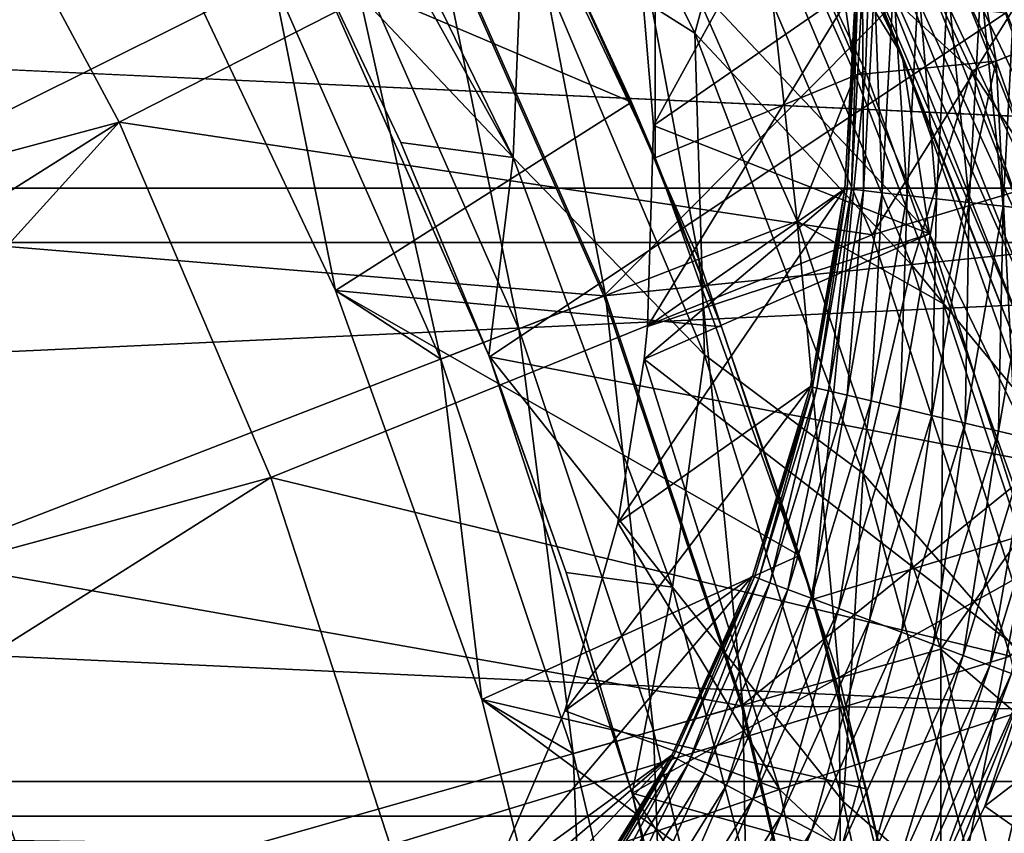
# Model space of a CAD drawing. Header units: metres. Extents: x -22 to 22, y 0 to 204.
# Tile 472 of 497: x 12.46 to 15.7, y 185.46 to 188.14. Entities that reach past the tile are written whole.
import ezdxf

# ---------------------------------------------------------------- set-up
doc = ezdxf.new("R2010")
doc.units = ezdxf.units.M
doc.layers.add('solid_002_SW0002', color=7, linetype='CONTINUOUS')
doc.layers.add('solid_002_SW0002_01', color=7, linetype='CONTINUOUS')

msp = doc.modelspace()

# ---------------------------------------------------------------- linework, layer by layer
at = {"layer": 'solid_002_SW0002'}
for points in [[(19.582014, 189.245132, 0.72), (-19.582014, 189.245132, 0.72), (-20.197836, 187.408127, 0.72)], [(20.197836, 187.408127, 0.72), (-20.197836, 187.408127, 0.72), (-20.64257, 185.517471, 0.72)], [(20.64257, 185.517471, 0.72), (-20.64257, 185.517471, 0.72), (-20.910084, 183.59819, 0.72)]]:
    msp.add_3dface(points, dxfattribs=at)
at = {"layer": 'solid_002_SW0002_01'}
for points in [[(15.519185, 195.807602, 3), (15.244352, 187.972931, 3), (14.550926, 189.439209, 3)], [(15.519185, 195.807602, 3), (15.788919, 186.450745, 3), (15.244352, 187.972931, 3)], [(15.519185, 195.807602, 3), (16.758736, 194.314255, 3), (15.788919, 186.450745, 3)], [(15.380466, 189.683975, 21.167551), (14.99297, 189.481827, 21.04146), (15.674764, 188.006012, 21.04146)], [(15.380466, 189.683975, 21.167551), (15.674764, 188.006012, 21.04146), (16.079882, 188.170029, 21.167551)], [(15.276875, 189.629944, 175.240677), (15.971581, 188.126175, 175.240677), (14.916926, 189.442154, 175.342468)], [(16.331102, 188.271729, 175.083359), (15.971581, 188.126175, 175.240677), (15.276875, 189.629944, 175.240677)], [(16.590961, 189.552444, 257.816467), (14.689139, 188.775665, 259.092072), (15.266788, 187.433105, 259.092072)], [(17.234081, 188.026871, 257.816467), (16.590961, 189.552444, 257.816467), (15.266788, 187.433105, 259.092072)], [(14.667142, 189.499756, 236.741272), (15.364945, 188.024368, 236.741272), (14.8279, 188.897644, 244.240387)], [(15.140775, 188.574554, 236.632004), (15.364945, 188.024368, 236.741272), (14.667142, 189.499756, 236.741272)], [(-20.874525, 187.587189), (-20.239058, 189.486969), (20.874525, 187.587189)], [(-20.239058, 189.486969), (20.239056, 189.486969), (20.874525, 187.587189)], [(14.682648, 188.098724, 175.42923), (13.989964, 189.490601, 175.42923), (14.836931, 188.668839, 175.386765)], [(14.114415, 188.457733, 175.52829), (13.989964, 189.490601, 175.42923), (14.682648, 188.098724, 175.42923)], [(14.882951, 188.699112, 20.98312), (15.210417, 187.960358, 20.98312), (14.99297, 189.481827, 21.04146)], [(15.210417, 187.960358, 20.98312), (15.674764, 188.006012, 21.04146), (14.99297, 189.481827, 21.04146)], [(14.550926, 189.439209, 3), (14.550973, 187.687576, 3.75), (13.890083, 189.084824, 3.75)], [(14.550926, 189.439209, 3), (15.244352, 187.972931, 3), (14.550973, 187.687576, 3.75)], [(14.916926, 189.442154, 175.342468), (15.595263, 187.973816, 175.342468), (14.836931, 188.668839, 175.386765)], [(15.971581, 188.126175, 175.240677), (15.595263, 187.973816, 175.342468), (14.916926, 189.442154, 175.342468)], [(19.582014, 189.245132, 0.72), (-20.197836, 187.408127, 0.72), (20.197836, 187.408127, 0.72)], [(13.890083, 189.084824, 3.75), (14.550973, 187.687576, 3.75), (14.139654, 188.597076, 20)], [(14.083097, 187.688049, 175.681656), (13.421022, 188.876831, 175.727737), (13.424472, 189.042313, 175.681473)], [(14.114415, 188.457733, 175.52829), (14.083097, 187.688049, 175.681656), (13.424472, 189.042313, 175.681473)], [(16.184284, 189.051117, 255.044388), (14.382766, 187.231918, 256.18338), (13.807301, 188.535217, 256.18338)], [(16.184284, 189.051117, 255.044388), (16.813572, 187.479233, 255.044388), (14.382766, 187.231918, 256.18338)], [(12.785727, 187.805145, 260.218903), (12.182962, 188.927261, 260.218903), (10.722565, 187.25209, 261.144012)], [(14.689139, 188.775665, 259.092072), (12.182962, 188.927261, 260.218903), (12.785727, 187.805145, 260.218903)], [(15.170482, 188.934158, 247.175156), (14.490376, 188.463257, 244.842087), (14.546313, 187.793793, 245.098511)], [(15.170482, 188.934158, 247.175156), (14.546313, 187.793793, 245.098511), (15.212379, 188.255569, 247.3983)], [(14.083097, 187.688049, 175.681656), (13.388182, 188.424362, 175.885101), (13.421022, 188.876831, 175.727737)], [(14.490376, 188.463257, 244.842087), (14.8279, 188.897644, 244.240387), (15.455816, 187.436478, 244.240387)], [(15.364945, 188.024368, 236.741272), (15.455816, 187.436478, 244.240387), (14.8279, 188.897644, 244.240387)], [(14.10739, 188.684647, 20.841345), (14.695363, 187.353012, 20.841345), (14.418727, 188.839676, 20.937824)], [(14.418727, 188.839676, 20.937824), (15.019676, 187.478653, 20.937824), (14.882951, 188.699112, 20.98312)], [(14.695363, 187.353012, 20.841345), (15.019676, 187.478653, 20.937824), (14.418727, 188.839676, 20.937824)], [(15.266788, 187.433105, 259.092072), (14.689139, 188.775665, 259.092072), (12.785727, 187.805145, 260.218903)], [(15.482643, 188.730682, 236.262253), (16.084648, 187.226944, 236.262253), (15.387361, 188.68718, 236.298492)], [(15.482643, 188.730682, 236.262253), (15.825436, 188.218857, 236.25), (16.084648, 187.226944, 236.262253)], [(13.811734, 188.53743, 20.695787), (14.387384, 187.233704, 20.695787), (14.10739, 188.684647, 20.841345)], [(14.387384, 187.233704, 20.695787), (14.695363, 187.353012, 20.841345), (14.10739, 188.684647, 20.841345)], [(15.019676, 187.478653, 20.937824), (15.210417, 187.960358, 20.98312), (14.882951, 188.699112, 20.98312)], [(15.387361, 188.68718, 236.298492), (15.985661, 187.192688, 236.298492), (15.301679, 188.648041, 236.356903)], [(16.084648, 187.226944, 236.262253), (15.985661, 187.192688, 236.298492), (15.387361, 188.68718, 236.298492)], [(14.682648, 188.098724, 175.42923), (14.836931, 188.668839, 175.386765), (15.396996, 187.333694, 175.386765)], [(15.595263, 187.973816, 175.342468), (15.396996, 187.333694, 175.386765), (14.836931, 188.668839, 175.386765)], [(15.301679, 188.648041, 236.356903), (15.896647, 187.16188, 236.356903), (15.229809, 188.615219, 236.434631)], [(15.985661, 187.192688, 236.298492), (15.896647, 187.16188, 236.356903), (15.301679, 188.648041, 236.356903)], [(14.473638, 187.870316, 20), (12.884128, 188.548111, 20), (14.139654, 188.597076, 20)], [(14.550973, 187.687576, 3.75), (14.473638, 187.870316, 20), (14.139654, 188.597076, 20)], [(15.175281, 188.590317, 236.527863), (15.765334, 187.11644, 236.527863), (15.140775, 188.574554, 236.632004)], [(15.229809, 188.615219, 236.434631), (15.821982, 187.136047, 236.434631), (15.175281, 188.590317, 236.527863)], [(15.821982, 187.136047, 236.434631), (15.765334, 187.11644, 236.527863), (15.175281, 188.590317, 236.527863)], [(15.896647, 187.16188, 236.356903), (15.821982, 187.136047, 236.434631), (15.229809, 188.615219, 236.434631)], [(15.140775, 188.574554, 236.632004), (15.729486, 187.104034, 236.632004), (15.364945, 188.024368, 236.741272)], [(15.765334, 187.11644, 236.527863), (15.729486, 187.104034, 236.632004), (15.140775, 188.574554, 236.632004)], [(13.807301, 188.535217, 256.18338), (11.646333, 187.459183, 257.159729), (11.06157, 188.509033, 257.159729)], [(13.807301, 188.535217, 256.18338), (14.382766, 187.231918, 256.18338), (11.646333, 187.459183, 257.159729)], [(12.884128, 188.548111, 20), (13.498122, 187.249786, 20), (13.29166, 188.278458, 20.27054)], [(14.473638, 187.870316, 20), (13.498122, 187.249786, 20), (12.884128, 188.548111, 20)], [(13.537922, 188.401077, 20.504189), (14.10216, 187.123199, 20.504189), (13.811734, 188.53743, 20.695787)], [(14.10216, 187.123199, 20.504189), (14.387384, 187.233704, 20.695787), (13.811734, 188.53743, 20.695787)], [(14.114415, 188.457733, 175.52829), (14.714293, 187.037308, 175.52829), (14.083097, 187.688049, 175.681656)], [(14.114415, 188.457733, 175.52829), (14.682648, 188.098724, 175.42923), (14.714293, 187.037308, 175.52829)], [(14.546313, 187.793793, 245.098511), (14.490376, 188.463257, 244.842087), (15.455816, 187.436478, 244.240387)], [(13.388182, 188.424362, 185.149994), (14.005198, 187.030792, 185.149994), (15.706162, 188.164566, 185.149994)], [(14.003635, 187.035706, 175.885101), (14.005198, 187.030792, 185.149994), (13.388182, 188.424362, 185.149994)], [(13.713497, 187.737823, 175.885101), (13.388182, 188.424362, 185.149994), (13.388182, 188.424362, 175.885101)], [(13.713497, 187.737823, 175.885101), (14.003635, 187.035706, 175.885101), (13.388182, 188.424362, 185.149994)], [(14.083097, 187.688049, 175.681656), (13.713497, 187.737823, 175.885101), (13.388182, 188.424362, 175.885101)], [(13.537922, 188.401077, 20.504189), (13.29166, 188.278458, 20.27054), (13.845635, 187.023834, 20.27054)], [(13.537922, 188.401077, 20.504189), (13.845635, 187.023834, 20.27054), (14.10216, 187.123199, 20.504189)], [(13.498122, 187.249786, 20), (13.845635, 187.023834, 20.27054), (13.29166, 188.278458, 20.27054)], [(15.585655, 187.540054, 248.548569), (15.624158, 188.260361, 248.290695), (15.516195, 188.259827, 248.256653)], [(15.585655, 187.540054, 248.548569), (15.6978, 187.527405, 248.557449), (15.624158, 188.260361, 248.290695)], [(15.6978, 187.527405, 248.557449), (15.73701, 188.26091, 248.299576), (15.624158, 188.260361, 248.290695)], [(15.6978, 187.527405, 248.557449), (15.809054, 187.514862, 248.54071), (15.73701, 188.26091, 248.299576)], [(15.212379, 188.255569, 247.3983), (14.546313, 187.793793, 245.098511), (14.52604, 187.131317, 245.394211)], [(15.212379, 188.255569, 247.3983), (14.52604, 187.131317, 245.394211), (15.176419, 187.585175, 247.65535)], [(15.212379, 188.255569, 247.3983), (15.176419, 187.585175, 247.65535), (15.183682, 187.585388, 248.066467)], [(15.183682, 187.585388, 248.066467), (15.198365, 187.583725, 248.178711), (15.219644, 188.258347, 247.808609)], [(15.212379, 188.255569, 247.3983), (15.183682, 187.585388, 248.066467), (15.219644, 188.258347, 247.808609)], [(15.198365, 187.583725, 248.178711), (15.234419, 188.258423, 247.920837), (15.219644, 188.258347, 247.808609)], [(15.198365, 187.583725, 248.178711), (15.237761, 187.579285, 248.284744), (15.234419, 188.258423, 247.920837)], [(15.237761, 187.579285, 248.284744), (15.274063, 188.258621, 248.026871), (15.234419, 188.258423, 247.920837)], [(15.237761, 187.579285, 248.284744), (15.299849, 187.572281, 248.37915), (15.274063, 188.258621, 248.026871)], [(15.299849, 187.572281, 248.37915), (15.336543, 188.258926, 248.121277), (15.274063, 188.258621, 248.026871)], [(15.299849, 187.572281, 248.37915), (15.381446, 187.56308, 248.457062), (15.336543, 188.258926, 248.121277)], [(15.381446, 187.56308, 248.457062), (15.418657, 188.259338, 248.199188), (15.336543, 188.258926, 248.121277)], [(15.381446, 187.56308, 248.457062), (15.478372, 187.552155, 248.514526), (15.418657, 188.259338, 248.199188)], [(15.478372, 187.552155, 248.514526), (15.516195, 188.259827, 248.256653), (15.418657, 188.259338, 248.199188)], [(15.478372, 187.552155, 248.514526), (15.585655, 187.540054, 248.548569), (15.516195, 188.259827, 248.256653)], [(14.005198, 187.030792, 185.149994), (16.267282, 186.596222, 185.149994), (15.706162, 188.164566, 185.149994)], [(16.079882, 188.170029, 21.167551), (15.674764, 188.006012, 21.04146), (16.211695, 186.471542, 21.04146)], [(15.237259, 186.646317, 175.42923), (14.682648, 188.098724, 175.42923), (15.396996, 187.333694, 175.386765)], [(14.714293, 187.037308, 175.52829), (14.682648, 188.098724, 175.42923), (15.237259, 186.646317, 175.42923)], [(15.971581, 188.126175, 175.240677), (16.518679, 186.562653, 175.240677), (15.595263, 187.973816, 175.342468)], [(15.210417, 187.960358, 20.98312), (15.501239, 187.206436, 20.98312), (15.674764, 188.006012, 21.04146)], [(17.234081, 188.026871, 257.816467), (15.266788, 187.433105, 259.092072), (15.72202, 186.04425, 259.092072)], [(15.364945, 188.024368, 236.741272), (15.914777, 186.487701, 236.741272), (15.455816, 187.436478, 244.240387)], [(15.729486, 187.104034, 236.632004), (15.914777, 186.487701, 236.741272), (15.364945, 188.024368, 236.741272)], [(15.501239, 187.206436, 20.98312), (15.754718, 186.439148, 20.98312), (15.674764, 188.006012, 21.04146)], [(15.754718, 186.439148, 20.98312), (16.211695, 186.471542, 21.04146), (15.674764, 188.006012, 21.04146)], [(15.244352, 187.972931, 3), (15.071728, 186.232254, 3.75), (14.550973, 187.687576, 3.75)], [(15.244352, 187.972931, 3), (15.788919, 186.450745, 3), (15.071728, 186.232254, 3.75)], [(15.595263, 187.973816, 175.342468), (16.129471, 186.447144, 175.342468), (15.396996, 187.333694, 175.386765)], [(16.518679, 186.562653, 175.240677), (16.129471, 186.447144, 175.342468), (15.595263, 187.973816, 175.342468)], [(15.019676, 187.478653, 20.937824), (15.501239, 187.206436, 20.98312), (15.210417, 187.960358, 20.98312)], [(14.769621, 187.129974, 20), (13.498122, 187.249786, 20), (14.473638, 187.870316, 20)], [(14.550973, 187.687576, 3.75), (14.769621, 187.129974, 20), (14.473638, 187.870316, 20)], [(12.785727, 187.805145, 260.218903), (10.722565, 187.25209, 261.144012), (10.982143, 186.666733, 261.153503)], [(12.785727, 187.805145, 260.218903), (10.982143, 186.666733, 261.153503), (11.212976, 186.065948, 261.162354)], [(13.285407, 186.633484, 260.218903), (12.785727, 187.805145, 260.218903), (11.212976, 186.065948, 261.162354)], [(15.266788, 187.433105, 259.092072), (12.785727, 187.805145, 260.218903), (13.285407, 186.633484, 260.218903)], [(14.52604, 187.131317, 245.394211), (14.546313, 187.793793, 245.098511), (15.455816, 187.436478, 244.240387)], [(14.083097, 187.688049, 175.681656), (14.003635, 187.035706, 175.885101), (13.713497, 187.737823, 175.885101)], [(14.083097, 187.688049, 175.681656), (14.608393, 186.2715, 175.681656), (14.003635, 187.035706, 175.885101)], [(14.714293, 187.037308, 175.52829), (14.608393, 186.2715, 175.681656), (14.083097, 187.688049, 175.681656)], [(14.550973, 187.687576, 3.75), (15.071728, 186.232254, 3.75), (14.769621, 187.129974, 20)], [(-21.333294, 185.630783), (-20.874525, 187.587189), (21.333294, 185.630783)], [(-20.874525, 187.587189), (20.874525, 187.587189), (21.333294, 185.630783)], [(15.176419, 187.585175, 247.65535), (14.515294, 187.023666, 245.446381), (14.428278, 186.48407, 245.725952)], [(15.176419, 187.585175, 247.65535), (14.428278, 186.48407, 245.725952), (15.06302, 186.933609, 247.943558)], [(15.176419, 187.585175, 247.65535), (14.52604, 187.131317, 245.394211), (14.515294, 187.023666, 245.446381)], [(15.176419, 187.585175, 247.65535), (15.06302, 186.933609, 247.943558), (15.069963, 186.931763, 248.353745)], [(15.069963, 186.931763, 248.353745), (15.084338, 186.928345, 248.465973), (15.183682, 187.585388, 248.066467)], [(15.176419, 187.585175, 247.65535), (15.069963, 186.931763, 248.353745), (15.183682, 187.585388, 248.066467)], [(15.084338, 186.928345, 248.465973), (15.198365, 187.583725, 248.178711), (15.183682, 187.585388, 248.066467)], [(15.084338, 186.928345, 248.465973), (15.122907, 186.919159, 248.572006), (15.198365, 187.583725, 248.178711)], [(15.122907, 186.919159, 248.572006), (15.237761, 187.579285, 248.284744), (15.198365, 187.583725, 248.178711)], [(15.122907, 186.919159, 248.572006), (15.183691, 186.904709, 248.666412), (15.237761, 187.579285, 248.284744)], [(15.183691, 186.904709, 248.666412), (15.299849, 187.572281, 248.37915), (15.237761, 187.579285, 248.284744)], [(15.183691, 186.904709, 248.666412), (15.263577, 186.885696, 248.744339), (15.299849, 187.572281, 248.37915)], [(15.263577, 186.885696, 248.744339), (15.381446, 187.56308, 248.457062), (15.299849, 187.572281, 248.37915)], [(15.263577, 186.885696, 248.744339), (15.358467, 186.863129, 248.801788), (15.381446, 187.56308, 248.457062)], [(15.358467, 186.863129, 248.801788), (15.478372, 187.552155, 248.514526), (15.381446, 187.56308, 248.457062)], [(15.358467, 186.863129, 248.801788), (15.4635, 186.838135, 248.835831), (15.478372, 187.552155, 248.514526)], [(15.4635, 186.838135, 248.835831), (15.585655, 187.540054, 248.548569), (15.478372, 187.552155, 248.514526)], [(15.4635, 186.838135, 248.835831), (15.57329, 186.812027, 248.844711), (15.585655, 187.540054, 248.548569)], [(15.57329, 186.812027, 248.844711), (15.6978, 187.527405, 248.557449), (15.585655, 187.540054, 248.548569)], [(15.57329, 186.812027, 248.844711), (15.68221, 186.786118, 248.827988), (15.6978, 187.527405, 248.557449)], [(15.68221, 186.786118, 248.827988), (15.809054, 187.514862, 248.54071), (15.6978, 187.527405, 248.557449)], [(15.68221, 186.786118, 248.827988), (15.784677, 186.761734, 248.786499), (15.809054, 187.514862, 248.54071)], [(14.382766, 187.231918, 256.18338), (12.131733, 186.359863, 257.159729), (11.646333, 187.459183, 257.159729)], [(16.813572, 187.479233, 255.044388), (14.835523, 185.881073, 256.18338), (14.382766, 187.231918, 256.18338)], [(14.695363, 187.353012, 20.841345), (15.15796, 185.972809, 20.841345), (15.019676, 187.478653, 20.937824)], [(16.813572, 187.479233, 255.044388), (17.290592, 185.854645, 255.044388), (14.835523, 185.881073, 256.18338)], [(15.019676, 187.478653, 20.937824), (15.492482, 186.067993, 20.937824), (15.501239, 187.206436, 20.98312)], [(15.15796, 185.972809, 20.841345), (15.492482, 186.067993, 20.937824), (15.019676, 187.478653, 20.937824)], [(15.72202, 186.04425, 259.092072), (15.266788, 187.433105, 259.092072), (13.285407, 186.633484, 260.218903)], [(14.515294, 187.023666, 245.446381), (15.455816, 187.436478, 244.240387), (15.940156, 185.921616, 244.240387)], [(14.515294, 187.023666, 245.446381), (14.52604, 187.131317, 245.394211), (15.455816, 187.436478, 244.240387)], [(15.914777, 186.487701, 236.741272), (15.940156, 185.921616, 244.240387), (15.455816, 187.436478, 244.240387)], [(20.197836, 187.408127, 0.72), (-20.64257, 185.517471, 0.72), (20.64257, 185.517471, 0.72)], [(14.387384, 187.233704, 20.695787), (14.840287, 185.882431, 20.695787), (14.695363, 187.353012, 20.841345)], [(14.840287, 185.882431, 20.695787), (15.15796, 185.972809, 20.841345), (14.695363, 187.353012, 20.841345)], [(15.237259, 186.646317, 175.42923), (15.396996, 187.333694, 175.386765), (15.837191, 185.954376, 175.386765)], [(16.129471, 186.447144, 175.342468), (15.837191, 185.954376, 175.386765), (15.396996, 187.333694, 175.386765)], [(14.382766, 187.231918, 256.18338), (14.835523, 185.881073, 256.18338), (12.131733, 186.359863, 257.159729)], [(13.498122, 187.249786, 20), (13.980309, 185.901978, 20), (13.845635, 187.023834, 20.27054)], [(15.027026, 186.376419, 20), (13.980309, 185.901978, 20), (13.498122, 187.249786, 20)], [(15.027026, 186.376419, 20), (13.498122, 187.249786, 20), (14.769621, 187.129974, 20)], [(14.10216, 187.123199, 20.504189), (14.546084, 185.798721, 20.504189), (14.387384, 187.233704, 20.695787)], [(14.546084, 185.798721, 20.504189), (14.840287, 185.882431, 20.695787), (14.387384, 187.233704, 20.695787)], [(15.492482, 186.067993, 20.937824), (15.754718, 186.439148, 20.98312), (15.501239, 187.206436, 20.98312)], [(15.071728, 186.232254, 3.75), (15.027026, 186.376419, 20), (14.769621, 187.129974, 20)], [(14.10216, 187.123199, 20.504189), (13.845635, 187.023834, 20.27054), (14.281484, 185.723434, 20.27054)], [(14.10216, 187.123199, 20.504189), (14.281484, 185.723434, 20.27054), (14.546084, 185.798721, 20.504189)], [(14.003635, 187.035706, 175.885101), (14.257853, 186.319794, 175.885101), (14.005198, 187.030792, 185.149994)], [(14.608393, 186.2715, 175.681656), (14.257853, 186.319794, 175.885101), (14.003635, 187.035706, 175.885101)], [(14.005198, 187.030792, 185.149994), (14.475115, 185.593063, 185.149994), (16.267282, 186.596222, 185.149994)], [(14.475495, 185.591919, 175.885101), (14.475115, 185.593063, 185.149994), (14.005198, 187.030792, 185.149994)], [(14.257853, 186.319794, 175.885101), (14.475495, 185.591919, 175.885101), (14.005198, 187.030792, 185.149994)], [(14.714293, 187.037308, 175.52829), (15.171632, 185.564804, 175.52829), (14.608393, 186.2715, 175.681656)], [(14.714293, 187.037308, 175.52829), (15.237259, 186.646317, 175.42923), (15.171632, 185.564804, 175.52829)], [(13.980309, 185.901978, 20), (14.281484, 185.723434, 20.27054), (13.845635, 187.023834, 20.27054)], [(14.428278, 186.48407, 245.725952), (14.515294, 187.023666, 245.446381), (14.960652, 185.604645, 245.449249)], [(14.960652, 185.604645, 245.449249), (14.515294, 187.023666, 245.446381), (15.940156, 185.921616, 244.240387)], [(15.06302, 186.933609, 247.943558), (14.428278, 186.48407, 245.725952), (14.253535, 185.864639, 246.087708)], [(15.06302, 186.933609, 247.943558), (14.253535, 185.864639, 246.087708), (14.872152, 186.308167, 248.256866)], [(15.06302, 186.933609, 247.943558), (14.872152, 186.308167, 248.256866), (15.069963, 186.931763, 248.353745)], [(14.872152, 186.308167, 248.256866), (14.878771, 186.305664, 248.667191), (15.069963, 186.931763, 248.353745)], [(14.878771, 186.305664, 248.667191), (14.892599, 186.300461, 248.779434), (15.069963, 186.931763, 248.353745)], [(14.892599, 186.300461, 248.779434), (15.084338, 186.928345, 248.465973), (15.069963, 186.931763, 248.353745)], [(14.892599, 186.300461, 248.779434), (14.929701, 186.286484, 248.885468), (15.084338, 186.928345, 248.465973)], [(14.929701, 186.286484, 248.885468), (15.122907, 186.919159, 248.572006), (15.084338, 186.928345, 248.465973)], [(14.929701, 186.286484, 248.885468), (14.988174, 186.264465, 248.979858), (15.122907, 186.919159, 248.572006)], [(14.988174, 186.264465, 248.979858), (15.183691, 186.904709, 248.666412), (15.122907, 186.919159, 248.572006)], [(14.988174, 186.264465, 248.979858), (15.065022, 186.235535, 249.057785), (15.183691, 186.904709, 248.666412)], [(15.065022, 186.235535, 249.057785), (15.263577, 186.885696, 248.744339), (15.183691, 186.904709, 248.666412)], [(15.065022, 186.235535, 249.057785), (15.156305, 186.201172, 249.11525), (15.263577, 186.885696, 248.744339)], [(15.156305, 186.201172, 249.11525), (15.358467, 186.863129, 248.801788), (15.263577, 186.885696, 248.744339)], [(15.156305, 186.201172, 249.11525), (15.257344, 186.163116, 249.149277), (15.358467, 186.863129, 248.801788)], [(15.257344, 186.163116, 249.149277), (15.4635, 186.838135, 248.835831), (15.358467, 186.863129, 248.801788)], [(15.257344, 186.163116, 249.149277), (15.36296, 186.123352, 249.158173), (15.4635, 186.838135, 248.835831)], [(15.36296, 186.123352, 249.158173), (15.57329, 186.812027, 248.844711), (15.4635, 186.838135, 248.835831)], [(15.36296, 186.123352, 249.158173), (15.467739, 186.083908, 249.141434), (15.57329, 186.812027, 248.844711)], [(15.467739, 186.083908, 249.141434), (15.68221, 186.786118, 248.827988), (15.57329, 186.812027, 248.844711)], [(15.467739, 186.083908, 249.141434), (15.566309, 186.046799, 249.099945), (15.68221, 186.786118, 248.827988)], [(15.566309, 186.046799, 249.099945), (15.784677, 186.761734, 248.786499), (15.68221, 186.786118, 248.827988)], [(15.566309, 186.046799, 249.099945), (15.653619, 186.013916, 249.035828), (15.784677, 186.761734, 248.786499)], [(15.653619, 186.013916, 249.035828), (15.875438, 186.740143, 248.722366), (15.784677, 186.761734, 248.786499)], [(15.653619, 186.013916, 249.035828), (15.725193, 185.986969, 248.952362), (15.875438, 186.740143, 248.722366)], [(15.171632, 185.564804, 175.52829), (15.237259, 186.646317, 175.42923), (15.648583, 185.147003, 175.42923)], [(15.648583, 185.147003, 175.42923), (15.237259, 186.646317, 175.42923), (15.837191, 185.954376, 175.386765)], [(13.285407, 186.633484, 260.218903), (11.212976, 186.065948, 261.162354), (11.414824, 185.45137, 261.170166)], [(13.677975, 185.421722, 260.218903), (13.285407, 186.633484, 260.218903), (11.414824, 185.45137, 261.170166)], [(15.72202, 186.04425, 259.092072), (13.285407, 186.633484, 260.218903), (13.677975, 185.421722, 260.218903)], [(14.475115, 185.593063, 185.149994), (16.673477, 184.97554, 185.149994), (16.267282, 186.596222, 185.149994)], [(14.253535, 185.864639, 246.087708), (14.428278, 186.48407, 245.725952), (14.960652, 185.604645, 245.449249)], [(15.788919, 186.450745, 3), (15.447327, 184.73288, 3.75), (15.071728, 186.232254, 3.75)], [(15.788919, 186.450745, 3), (16.183125, 184.877808, 3), (15.447327, 184.73288, 3.75)], [(15.492482, 186.067993, 20.937824), (15.970242, 185.660339, 20.98312), (15.754718, 186.439148, 20.98312)], [(10.556536, 185.69841, 257.741241), (12.131733, 186.359863, 257.159729), (12.51363, 185.220428, 257.159729)], [(14.835523, 185.881073, 256.18338), (12.51363, 185.220428, 257.159729), (12.131733, 186.359863, 257.159729)], [(15.24691, 185.60762, 20), (13.980309, 185.901978, 20), (15.027026, 186.376419, 20)], [(15.071728, 186.232254, 3.75), (15.24691, 185.60762, 20), (15.027026, 186.376419, 20)], [(14.608393, 186.2715, 175.681656), (14.475495, 185.591919, 175.885101), (14.257853, 186.319794, 175.885101)], [(14.872152, 186.308167, 248.256866), (14.253535, 185.864639, 246.087708), (14.002833, 185.279404, 246.475647)], [(14.872152, 186.308167, 248.256866), (14.002833, 185.279404, 246.475647), (14.605849, 185.718155, 248.591553)], [(14.872152, 186.308167, 248.256866), (14.605849, 185.718155, 248.591553), (14.878771, 186.305664, 248.667191)], [(14.605849, 185.718155, 248.591553), (14.610908, 185.712677, 249.004333), (14.878771, 186.305664, 248.667191)], [(14.610908, 185.712677, 249.004333), (14.623939, 185.705719, 249.116577), (14.878771, 186.305664, 248.667191)], [(14.623939, 185.705719, 249.116577), (14.892599, 186.300461, 248.779434), (14.878771, 186.305664, 248.667191)], [(14.623939, 185.705719, 249.116577), (14.658937, 185.687088, 249.22261), (14.892599, 186.300461, 248.779434)], [(14.658937, 185.687088, 249.22261), (14.929701, 186.286484, 248.885468), (14.892599, 186.300461, 248.779434)], [(14.658937, 185.687088, 249.22261), (14.714097, 185.657745, 249.317017), (14.929701, 186.286484, 248.885468)], [(14.714097, 185.657745, 249.317017), (14.988174, 186.264465, 248.979858), (14.929701, 186.286484, 248.885468)], [(14.608393, 186.2715, 175.681656), (14.991597, 184.810089, 175.681656), (14.475495, 185.591919, 175.885101)], [(15.171632, 185.564804, 175.52829), (14.991597, 184.810089, 175.681656), (14.608393, 186.2715, 175.681656)], [(14.714097, 185.657745, 249.317017), (14.786589, 185.619171, 249.394928), (14.988174, 186.264465, 248.979858)], [(14.786589, 185.619171, 249.394928), (15.065022, 186.235535, 249.057785), (14.988174, 186.264465, 248.979858)], [(14.786589, 185.619171, 249.394928), (14.872697, 185.573364, 249.452393), (15.065022, 186.235535, 249.057785)], [(14.872697, 185.573364, 249.452393), (15.156305, 186.201172, 249.11525), (15.065022, 186.235535, 249.057785)], [(15.071728, 186.232254, 3.75), (15.447327, 184.73288, 3.75), (15.24691, 185.60762, 20)], [(14.872697, 185.573364, 249.452393), (14.968009, 185.522644, 249.486435), (15.156305, 186.201172, 249.11525)], [(14.968009, 185.522644, 249.486435), (15.257344, 186.163116, 249.149277), (15.156305, 186.201172, 249.11525)], [(14.968009, 185.522644, 249.486435), (15.067638, 185.469635, 249.495316), (15.257344, 186.163116, 249.149277)], [(15.067638, 185.469635, 249.495316), (15.36296, 186.123352, 249.158173), (15.257344, 186.163116, 249.149277)], [(15.067638, 185.469635, 249.495316), (15.166477, 185.417038, 249.478577), (15.36296, 186.123352, 249.158173)], [(15.166477, 185.417038, 249.478577), (15.467739, 186.083908, 249.141434), (15.36296, 186.123352, 249.158173)], [(15.15796, 185.972809, 20.841345), (15.491235, 184.555817, 20.841345), (15.492482, 186.067993, 20.937824)], [(15.166477, 185.417038, 249.478577), (15.25946, 185.367569, 249.437088), (15.467739, 186.083908, 249.141434)], [(15.25946, 185.367569, 249.437088), (15.566309, 186.046799, 249.099945), (15.467739, 186.083908, 249.141434)], [(15.491235, 184.555817, 20.841345), (15.833113, 184.61972, 20.937824), (15.492482, 186.067993, 20.937824)], [(15.492482, 186.067993, 20.937824), (15.833113, 184.61972, 20.937824), (15.970242, 185.660339, 20.98312)], [(16.051186, 184.620255, 259.092072), (15.72202, 186.04425, 259.092072), (13.677975, 185.421722, 260.218903)], [(15.25946, 185.367569, 249.437088), (15.341822, 185.323746, 249.372971), (15.566309, 186.046799, 249.099945)], [(15.341822, 185.323746, 249.372971), (15.653619, 186.013916, 249.035828), (15.566309, 186.046799, 249.099945)], [(15.341822, 185.323746, 249.372971), (15.409338, 185.287827, 249.289505), (15.653619, 186.013916, 249.035828)], [(15.409338, 185.287827, 249.289505), (15.725193, 185.986969, 248.952362), (15.653619, 186.013916, 249.035828)], [(14.840287, 185.882431, 20.695787), (15.166577, 184.495117, 20.695787), (15.15796, 185.972809, 20.841345)], [(15.166577, 184.495117, 20.695787), (15.491235, 184.555817, 20.841345), (15.15796, 185.972809, 20.841345)], [(15.409338, 185.287827, 249.289505), (15.458549, 185.261642, 249.190979), (15.725193, 185.986969, 248.952362)], [(15.458549, 185.261642, 249.190979), (15.777361, 185.967331, 248.853836), (15.725193, 185.986969, 248.952362)], [(15.458549, 185.261642, 249.190979), (15.48694, 185.246552, 249.082428), (15.777361, 185.967331, 248.853836)], [(15.777361, 185.967331, 248.853836), (15.48694, 185.246552, 249.082428), (15.637536, 185.549957, 248.933182)], [(15.777361, 185.967331, 248.853836), (15.637536, 185.549957, 248.933182), (15.785307, 185.898087, 248.771286)], [(15.648583, 185.147003, 175.42923), (15.837191, 185.954376, 175.386765), (16.154085, 184.541626, 175.386765)], [(13.980309, 185.901978, 20), (14.329358, 184.509201, 20), (14.281484, 185.723434, 20.27054)], [(15.427713, 184.829391, 20), (14.329358, 184.509201, 20), (13.980309, 185.901978, 20)], [(15.427713, 184.829391, 20), (13.980309, 185.901978, 20), (15.24691, 185.60762, 20)], [(14.960652, 185.604645, 245.449249), (15.940156, 185.921616, 244.240387), (16.276407, 184.367126, 244.240387)], [(15.785307, 185.898087, 248.771286), (15.637536, 185.549957, 248.933182), (15.948151, 185.788757, 247.702698)], [(14.835523, 185.881073, 256.18338), (15.161708, 184.494217, 256.18338), (12.51363, 185.220428, 257.159729)], [(14.002833, 185.279404, 246.475647), (14.253535, 185.864639, 246.087708), (14.960652, 185.604645, 245.449249)], [(14.546084, 185.798721, 20.504189), (14.865906, 184.438919, 20.504189), (14.840287, 185.882431, 20.695787)], [(17.290592, 185.854645, 255.044388), (15.161708, 184.494217, 256.18338), (14.835523, 185.881073, 256.18338)], [(14.865906, 184.438919, 20.504189), (15.166577, 184.495117, 20.695787), (14.840287, 185.882431, 20.695787)], [(17.290592, 185.854645, 255.044388), (17.611025, 184.192078, 255.044388), (15.161708, 184.494217, 256.18338)], [(14.546084, 185.798721, 20.504189), (14.281484, 185.723434, 20.27054), (14.595488, 184.388367, 20.27054)], [(14.546084, 185.798721, 20.504189), (14.595488, 184.388367, 20.27054), (14.865906, 184.438919, 20.504189)], [(15.637536, 185.549957, 248.933182), (15.786957, 185.444336, 247.92627), (15.948151, 185.788757, 247.702698)], [(10.5581, 184.669189, 257.841614), (10.556536, 185.69841, 257.741241), (12.51363, 185.220428, 257.159729)], [(14.605849, 185.718155, 248.591553), (13.926473, 185.136307, 246.57869), (13.680661, 184.743362, 246.881134)], [(14.605849, 185.718155, 248.591553), (13.680661, 184.743362, 246.881134), (14.270279, 185.176697, 248.941071)], [(14.605849, 185.718155, 248.591553), (14.002833, 185.279404, 246.475647), (13.926473, 185.136307, 246.57869)], [(14.605849, 185.718155, 248.591553), (14.270279, 185.176697, 248.941071), (14.610908, 185.712677, 249.004333)], [(14.270279, 185.176697, 248.941071), (14.272984, 185.167755, 249.356583), (14.610908, 185.712677, 249.004333)], [(14.272984, 185.167755, 249.356583), (14.284978, 185.159134, 249.468826), (14.610908, 185.712677, 249.004333)], [(14.329358, 184.509201, 20), (14.595488, 184.388367, 20.27054), (14.281484, 185.723434, 20.27054)], [(14.284978, 185.159134, 249.468826), (14.623939, 185.705719, 249.116577), (14.610908, 185.712677, 249.004333)], [(14.284978, 185.159134, 249.468826), (14.317189, 185.136017, 249.57486), (14.623939, 185.705719, 249.116577)], [(14.317189, 185.136017, 249.57486), (14.658937, 185.687088, 249.22261), (14.623939, 185.705719, 249.116577)], [(14.317189, 185.136017, 249.57486), (14.367956, 185.099594, 249.669266), (14.658937, 185.687088, 249.22261)], [(14.367956, 185.099594, 249.669266), (14.714097, 185.657745, 249.317017), (14.658937, 185.687088, 249.22261)], [(14.367956, 185.099594, 249.669266), (14.434675, 185.051727, 249.747177), (14.714097, 185.657745, 249.317017)], [(14.434675, 185.051727, 249.747177), (14.786589, 185.619171, 249.394928), (14.714097, 185.657745, 249.317017)], [(-21.608246, 183.656082), (-21.333294, 185.630783), (21.608246, 183.656082)], [(-21.333294, 185.630783), (21.333294, 185.630783), (21.608246, 183.656082)], [(14.002833, 185.279404, 246.475647), (14.960652, 185.604645, 245.449249), (15.270473, 184.148773, 245.449249)], [(14.434675, 185.051727, 249.747177), (14.513927, 184.994873, 249.804642), (14.786589, 185.619171, 249.394928)], [(14.513927, 184.994873, 249.804642), (14.872697, 185.573364, 249.452393), (14.786589, 185.619171, 249.394928)], [(15.270473, 184.148773, 245.449249), (14.960652, 185.604645, 245.449249), (16.276407, 184.367126, 244.240387)], [(15.447327, 184.73288, 3.75), (15.427713, 184.829391, 20), (15.24691, 185.60762, 20)], [(14.475115, 185.593063, 185.149994), (14.798849, 184.106613, 185.149994), (16.673477, 184.97554, 185.149994)], [(14.798924, 184.107819, 175.885101), (14.798849, 184.106613, 185.149994), (14.475115, 185.593063, 185.149994)], [(14.656007, 184.853973, 175.885101), (14.798924, 184.107819, 175.885101), (14.475115, 185.593063, 185.149994)], [(14.475495, 185.591919, 175.885101), (14.656007, 184.853973, 175.885101), (14.475115, 185.593063, 185.149994)], [(14.991597, 184.810089, 175.681656), (14.656007, 184.853973, 175.885101), (14.475495, 185.591919, 175.885101)], [(14.513927, 184.994873, 249.804642), (14.601649, 184.931931, 249.838684), (14.872697, 185.573364, 249.452393)], [(14.601649, 184.931931, 249.838684), (14.968009, 185.522644, 249.486435), (14.872697, 185.573364, 249.452393)], [(15.171632, 185.564804, 175.52829), (15.482003, 184.054474, 175.52829), (14.991597, 184.810089, 175.681656)], [(15.171632, 185.564804, 175.52829), (15.648583, 185.147003, 175.42923), (15.482003, 184.054474, 175.52829)], [(15.637536, 185.549957, 248.933182), (15.48694, 185.246552, 249.082428), (15.786957, 185.444336, 247.92627)], [(20.64257, 185.517471, 0.72), (-20.910084, 183.59819, 0.72), (20.910084, 183.59819, 0.72)], [(14.601649, 184.931931, 249.838684), (14.693345, 184.86615, 249.847565), (14.968009, 185.522644, 249.486435)], [(14.693345, 184.86615, 249.847565), (15.067638, 185.469635, 249.495316), (14.968009, 185.522644, 249.486435)], [(14.693345, 184.86615, 249.847565), (14.784314, 184.800873, 249.830826), (15.067638, 185.469635, 249.495316)], [(14.784314, 184.800873, 249.830826), (15.166477, 185.417038, 249.478577), (15.067638, 185.469635, 249.495316)]]:
    msp.add_3dface(points, dxfattribs=at)

doc.saveas('drawing.dxf')
